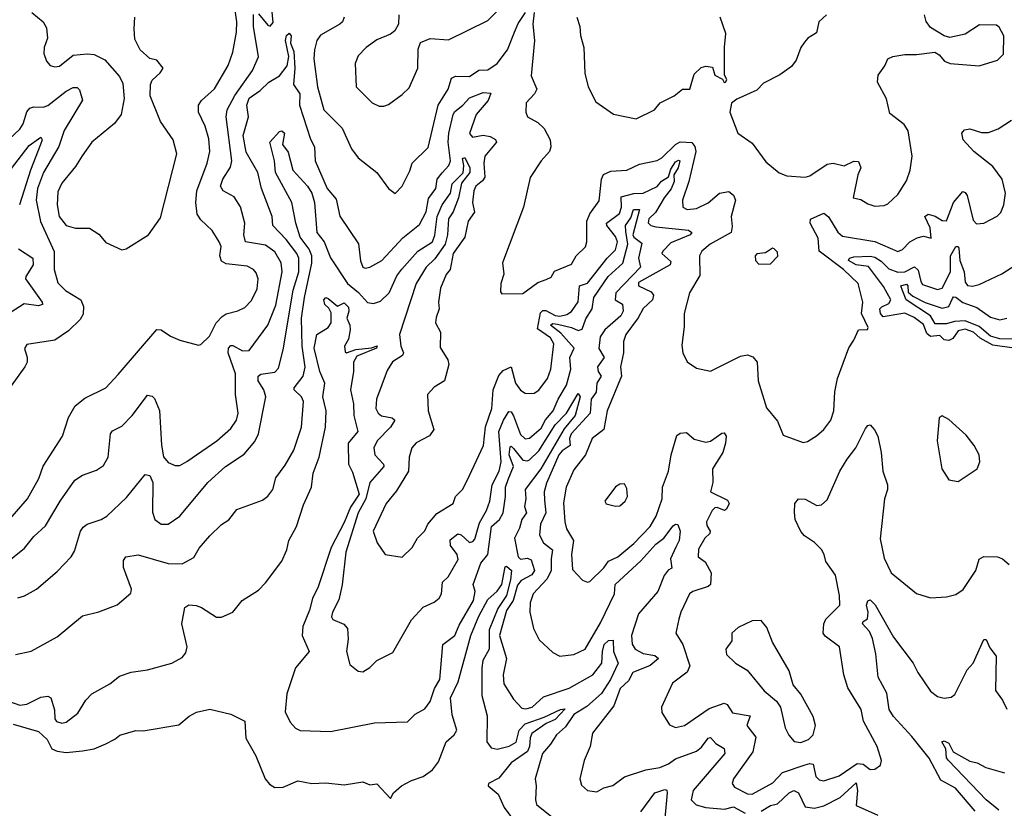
# Model space of a CAD drawing. Extents: x 1245515 to 1420776, y 606314 to 671314.
# Tile 265 of 385: x 1363864 to 1368114, y 635468 to 638875. Entities that reach past the tile are written whole.
import ezdxf

# ---------------------------------------------------------------- set-up
doc = ezdxf.new("R2010")
doc.units = 0

msp = doc.modelspace()

# ---------------------------------------------------------------- linework, layer by layer
at = {"layer": '0CON10XD'}
for points in [[(1363795, 636519.6), (1363885, 636591.5), (1363925, 636641.5), (1363975, 636688.9), (1364038.4, 636795), (1364102.2, 636885), (1364135, 636906.5), (1364195, 636928.9), (1364225, 636949.2), (1364245.5, 636985), (1364255.6, 637085), (1364265, 637098.1), (1364305, 637118.1), (1364349.5, 637165), (1364415, 637252), (1364435, 637248), (1364445, 637238.8), (1364467.1, 637187.1), (1364476, 637036), (1364485, 636986.2), (1364505, 636961.5), (1364535, 636948.9), (1364555, 636949.4), (1364585, 636966.5), (1364714.5, 637055), (1364775, 637108.5), (1364799.3, 637145), (1364806.8, 637175), (1364794.7, 637255), (1364795.9, 637345), (1364764.1, 637435), (1364764.4, 637455), (1364775, 637467.2), (1364783.4, 637466.6), (1364825, 637444.3), (1364854.7, 637445.3), (1364935, 637555.6), (1364968.7, 637641.3), (1364996.1, 637785), (1364992.8, 637825), (1364965, 637871.5), (1364925, 637900), (1364838.1, 637915), (1364831.6, 637945), (1364835.3, 637995), (1364816.9, 638066.9), (1364788.8, 638108.8), (1364742.5, 638135), (1364731.2, 638155), (1364740.4, 638185), (1364773, 638237), (1364779.1, 638265), (1364755.3, 638455), (1364758.6, 638485), (1364792.8, 638547.2), (1364868.2, 638655), (1364895.2, 638714.8), (1364872.5, 638845), (1364873.2, 638896.8)], [(1363801.8, 636695), (1363898.1, 636805), (1363946.7, 636893.2), (1363964.6, 636945.4), (1364048.9, 637075), (1364075, 637156.7), (1364103.8, 637206.2), (1364145, 637240), (1364235, 637284.5), (1364288.1, 637341.9), (1364455, 637536.7), (1364475, 637534.5), (1364515, 637507.5), (1364555, 637490.6), (1364635, 637468.8), (1364645, 637471.2), (1364683, 637507), (1364711.8, 637565), (1364738, 637592), (1364755, 637604.5), (1364805, 637616.5), (1364835, 637631.8), (1364865, 637661.5), (1364888.7, 637711.3), (1364893.1, 637755), (1364885, 637780.6), (1364873.5, 637795), (1364845, 637809.6), (1364755, 637820), (1364735, 637831.5), (1364728, 637855), (1364732.7, 637895), (1364725.4, 637915), (1364694.3, 637964.3), (1364645, 638009.5), (1364630, 638035), (1364623.5, 638085), (1364628.8, 638135), (1364673, 638255), (1364684.7, 638305), (1364680.3, 638360.3), (1364664.8, 638414.8), (1364635.8, 638475), (1364635.3, 638505), (1364648.8, 638525), (1364705, 638575.5), (1364763.9, 638676.1), (1364784.1, 638735), (1364799.9, 638820.1), (1364801.6, 638865), (1364793.8, 638916.2)], [(1363916.7, 638905), (1363965.6, 638865.6), (1363978.8, 638838.8), (1363984, 638795), (1363970, 638755), (1363968.3, 638728.3), (1363978.8, 638695), (1363995, 638676.2), (1364015, 638670.6), (1364035, 638674.5), (1364095, 638721.1), (1364155, 638727.3), (1364185, 638724), (1364231.3, 638701.3), (1364295, 638628.8), (1364309.3, 638599.3), (1364314.4, 638534.4), (1364301.4, 638465), (1364273.2, 638426.8), (1364175, 638346), (1364133.8, 638286.2), (1364105, 638240.6), (1364045, 638167.8), (1364028.5, 638131.5), (1364026.1, 638075), (1364034.4, 638025), (1364064.6, 637985), (1364105, 637973.4), (1364165, 637973.6), (1364205, 637948.1), (1364235, 637912.5), (1364305, 637880), (1364323.3, 637885), (1364420, 637945), (1364471.7, 638018.3), (1364541.9, 638295), (1364526.2, 638355), (1364471.2, 638435), (1364426.7, 638545), (1364428.8, 638595), (1364436.1, 638613.9), (1364470, 638645), (1364482.5, 638665), (1364455, 638700), (1364425, 638707.5), (1364384.4, 638744.4), (1364361.1, 638791.1), (1364358.2, 638835), (1364360, 638885)], [(1364895, 638900), (1364935, 638850.8), (1364945, 638847.3), (1364957.9, 638862.1), (1364952.3, 638922.3)], [(1365264.3, 638885), (1365256.9, 638865), (1365246.2, 638855), (1365161.8, 638808.2), (1365145.9, 638784.1), (1365135.9, 638744.1), (1365134, 638705), (1365149.3, 638585), (1365176.4, 638485), (1365255.7, 638405.7), (1365296.7, 638316.7), (1365325, 638278), (1365405.8, 638215), (1365455.7, 638145.7), (1365485, 638123.3), (1365515, 638156.2), (1365547.9, 638222.1), (1365557.8, 638255), (1365627.6, 638322.4), (1365670.8, 638505), (1365712.8, 638575), (1365728.3, 638621.7), (1365745, 638630.2), (1365805, 638628.8), (1365845, 638656.2), (1365885, 638658.2), (1365925, 638686), (1365969.5, 638745), (1365999.2, 638820.8), (1366015, 638857.5), (1366047.5, 638905)], [(1365500, 638895), (1365499.2, 638855), (1365483.2, 638826.8), (1365465, 638812.5), (1365405, 638787.1), (1365360, 638755), (1365325, 638718), (1365311.8, 638685), (1365316.7, 638585), (1365385.4, 638515.4), (1365415, 638501.1), (1365435, 638500.6), (1365455, 638508.6), (1365515, 638550.8), (1365545, 638580), (1365582.5, 638665), (1365583.2, 638746.8), (1365594.5, 638775.5), (1365635, 638793.1), (1365715, 638787.5), (1365885, 638871.5), (1365927.5, 638915)], [(1366084.2, 638905), (1366078.4, 638855), (1366085.3, 638785.3), (1366071.7, 638631.7), (1366096.7, 638575), (1366086.2, 638553.8), (1366050, 638515), (1366048.1, 638475), (1366055.8, 638455), (1366100.2, 638430.2), (1366127.1, 638405), (1366153.3, 638355), (1366156.4, 638325), (1366150, 638305), (1366114.3, 638265), (1366067.6, 638192.4), (1366038.5, 638065), (1365947.1, 637825), (1365953.8, 637775), (1365940, 637735), (1365938.8, 637698.8), (1365945, 637690), (1366035, 637691.2), (1366100, 637740), (1366137, 637753), (1366157.8, 637762.2), (1366172.2, 637787.8), (1366245, 637818.5), (1366265.7, 637854.3), (1366306.5, 637893.5), (1366311.8, 637915), (1366311.2, 638005), (1366324.2, 638035.8), (1366365, 638092), (1366374.7, 638185.3), (1366383.5, 638206.5), (1366415, 638220.8), (1366484.5, 638224.5), (1366539.8, 638250.2), (1366615, 638266.2), (1366635, 638278.5), (1366693.9, 638336.1), (1366715, 638347.1), (1366765, 638344.3), (1366777.4, 638327.4), (1366782.5, 638305), (1366751.9, 638175), (1366724.7, 638095), (1366726.7, 638065), (1366745, 638054.7), (1366785, 638059.7), (1366836.2, 638083.8), (1366885, 638125.3), (1366925, 638132.1), (1366945, 638116.9), (1366953.5, 638095), (1366935.3, 638025), (1366939.1, 637980.9), (1366934.6, 637955), (1366843.9, 637905), (1366808.9, 637875), (1366797.5, 637855), (1366799.7, 637770.3), (1366754.4, 637695), (1366732.5, 637605), (1366732.2, 637547.8), (1366721.2, 637468.8), (1366725.8, 637435), (1366745, 637396.7), (1366785, 637369.2), (1366845, 637355.8), (1366975, 637421.5), (1367005, 637427.5), (1367028.9, 637418.9), (1367046.9, 637395), (1367052.1, 637315), (1367087.7, 637197.7), (1367135, 637140), (1367160, 637080), (1367245, 637048), (1367265, 637052), (1367302.8, 637077.2), (1367335.4, 637104.6), (1367364.4, 637145), (1367377.7, 637185), (1367382.4, 637267.6), (1367394.5, 637325), (1367442.6, 637457.4), (1367465, 637490), (1367484.5, 637535.5), (1367523, 637537), (1367525.8, 637545), (1367498.1, 637605), (1367503.1, 637655), (1367483.1, 637735), (1367419.7, 637795), (1367314.5, 637874.5), (1367311.1, 637931.1), (1367275.7, 637995), (1367277.3, 638012.7), (1367335, 638038.6), (1367355, 638023.1), (1367395, 637956.5), (1367415, 637939.2), (1367555, 637916.4), (1367655, 637873.3), (1367675, 637881.8), (1367705.7, 637914.3), (1367737.1, 637932.9), (1367765, 637939.2), (1367798.7, 637931.3), (1367794.1, 637975), (1367770.8, 638025), (1367785, 638034.8), (1367815, 638026.6), (1367845, 638006.5), (1367864.7, 638005.3), (1367895, 638084.6), (1367935, 638132.7), (1367945, 638128.7), (1367952.9, 638115), (1367978.9, 638008.9), (1367993.3, 637993.3), (1368025, 637995.7), (1368083.6, 638026.4), (1368098.6, 638041.4), (1368111.5, 638075), (1368118.5, 638125), (1368105, 638185.8), (1368065, 638241.1), (1367982.7, 638305), (1367936.9, 638355), (1367930, 638385), (1367941.7, 638398.3), (1367965, 638403.3), (1368015, 638387.9), (1368045, 638386.9), (1368087.2, 638402.8), (1368145, 638440)], [(1367345.8, 638895), (1367313.3, 638865), (1367302.6, 638817.4), (1367265.6, 638795), (1367252, 638778), (1367235.9, 638754.1), (1367215, 638700), (1367195, 638672.9), (1367145, 638635.8), (1367075, 638601.1), (1367045, 638570.8), (1366959.3, 638530.7), (1366936.4, 638513.6), (1366928.8, 638475), (1366963.3, 638385), (1367025, 638341.4), (1367085, 638260), (1367142.7, 638212.7), (1367175, 638200), (1367255, 638194.4), (1367275, 638200), (1367349.1, 638250.9), (1367374.5, 638255.5), (1367422.6, 638242.6), (1367465, 638263.1), (1367485, 638261.8), (1367495.2, 638234.8), (1367481.2, 638205), (1367460.8, 638105), (1367495, 638098.6), (1367525, 638079.5), (1367555, 638069.4)], [(1367555, 638069.4), (1367595, 638072.5), (1367611.2, 638078.8), (1367655, 638120), (1367692, 638178), (1367708, 638225), (1367715.6, 638284.4), (1367699.4, 638395), (1367681.7, 638421.7), (1367619.8, 638469.8), (1367605, 638533.3), (1367567.1, 638605), (1367569.2, 638635), (1367598.8, 638675), (1367611.2, 638705), (1367632.5, 638715), (1367685, 638724.4), (1367735, 638724), (1367813.9, 638733.9), (1367832.7, 638722.7), (1367855.7, 638695.7), (1367880, 638685), (1368005, 638675.6), (1368085, 638699.2), (1368110.6, 638725), (1368112, 638805), (1368091.7, 638841.7), (1368080.3, 638850.3), (1368007.3, 638852.7), (1367945, 638811.4), (1367878.3, 638798.3), (1367855, 638804.2), (1367795, 638841.2), (1367777.3, 638867.3), (1367769.2, 638895)], [(1366268, 638885), (1366281.2, 638845), (1366284.1, 638805.9), (1366299.5, 638755), (1366303.9, 638643.9), (1366317.8, 638585), (1366350.5, 638520.5), (1366426.6, 638466.6), (1366525, 638446.7), (1366603.8, 638485), (1366628, 638515), (1366688.8, 638545), (1366725, 638573.8), (1366755.8, 638574.2), (1366775, 638640), (1366805, 638668.8), (1366826.1, 638673.9), (1366855, 638670), (1366863.8, 638635), (1366897, 638617), (1366905, 638603.3), (1366910, 638605), (1366916.2, 638615), (1366906.4, 638636.4), (1366906.1, 638756.1), (1366911.4, 638815), (1366888, 638885)], [(1363855, 636376.5), (1363885, 636385.6), (1363935.6, 636415), (1364025, 636491.1), (1364085.5, 636555), (1364100.8, 636579.2), (1364125.5, 636664.5), (1364137.4, 636682.6), (1364155, 636695.7), (1364215, 636715.5), (1364239.5, 636730.5), (1364325, 636810.9), (1364405, 636909.4), (1364425, 636905.5), (1364438.8, 636875), (1364436.8, 636746.8), (1364447.1, 636715), (1364475, 636695.6), (1364505, 636695.6), (1364555, 636730), (1364675.2, 636874.8), (1364752.1, 636945), (1364832, 636998), (1364878, 637052), (1364894.8, 637085.2), (1364926.9, 637245), (1364918.1, 637275), (1364893.5, 637315), (1364892.8, 637335), (1364905, 637342.9), (1364965, 637352.5), (1364981.1, 637368.9), (1365001.6, 637448.4), (1365044.2, 637705.8), (1365068.1, 637785), (1365068.8, 637845), (1365060.2, 637865), (1365014.4, 637924.4), (1364956.5, 637985), (1364954.2, 638025), (1364906.9, 638145), (1364891.8, 638215), (1364841.8, 638301.8), (1364828.2, 638375), (1364850.8, 638455), (1364844.5, 638505), (1364854.2, 638535), (1364901.5, 638568.5), (1364939.6, 638605), (1364985, 638631.8), (1365017.9, 638675), (1365025.4, 638715), (1365010.5, 638785), (1365015, 638806.5), (1365026.4, 638816.4), (1365036.2, 638805), (1365033, 638773), (1365047.1, 638737.1), (1365051.1, 638665), (1365045.6, 638595), (1365072.3, 638555), (1365072.2, 638505), (1365118.9, 638358.9), (1365136.7, 638325), (1365139.3, 638265), (1365191.5, 638145), (1365229.2, 638099.2), (1365246.2, 638026.2), (1365326.6, 637906.6), (1365335, 637832.5), (1365345, 637806), (1365355, 637801.1), (1365375, 637805.6), (1365426.9, 637835), (1365518, 637932), (1365589.5, 637990.5), (1365618.8, 638045), (1365628, 638102), (1365660.4, 638145), (1365666.1, 638185), (1365686.8, 638213.2)], [(1363794.4, 638335.6), (1363865, 638402.3), (1363878.9, 638425), (1363894.1, 638475.9), (1363907.5, 638492.5), (1363925, 638498.6), (1363965, 638496.3), (1363985, 638504.3), (1364065, 638566.5), (1364095, 638582.3), (1364111.2, 638581.2), (1364121.6, 638571.6), (1364135, 638527.5), (1364055, 638395.3), (1364032.7, 638327.3), (1363966, 638215), (1363941, 638145), (1363934.3, 638095), (1363953.2, 638003.2), (1364012.9, 637872.9), (1364013.2, 637795), (1364028.2, 637738.2), (1364061.9, 637705), (1364127.1, 637665), (1364139.7, 637635), (1364138, 637602), (1364125, 637579.4), (1364075, 637530.6), (1364015, 637490), (1363895, 637471.2), (1363884.2, 637454.2), (1363896, 637415), (1363895.7, 637395), (1363885.8, 637375), (1363827.6, 637292.4)], [(1365686.8, 638213.2), (1365715.7, 638245), (1365724, 638265), (1365713.4, 638345), (1365716.3, 638385), (1365735.5, 638465), (1365742.1, 638477.9), (1365777, 638505), (1365805, 638537.6), (1365865, 638560.7), (1365897.8, 638557.8), (1365886.2, 638525), (1365834.3, 638465), (1365805, 638382.5), (1365817.8, 638367.8), (1365865, 638375.9), (1365895, 638370.3), (1365917.4, 638357.4), (1365921.5, 638345), (1365871.4, 638285), (1365867, 638255), (1365871.6, 638195), (1365861.4, 638178.6), (1365832.3, 638155), (1365823.7, 638135), (1365817.7, 638085), (1365826.9, 638043.1), (1365799.6, 638005), (1365784.8, 637935.2), (1365734.8, 637865), (1365721.3, 637795), (1365705, 637774.3), (1365679.5, 637715), (1365671.1, 637655), (1365674.4, 637625), (1365661.5, 637588.5), (1365659.2, 637565), (1365680.4, 637525), (1365678.3, 637458.3), (1365711.4, 637405), (1365715.6, 637385), (1365698.1, 637315), (1365653, 637287), (1365624.4, 637255), (1365626.7, 637185), (1365650.9, 637105), (1365632.9, 637077.1), (1365575, 637047.1), (1365556.5, 637025), (1365545.4, 636985), (1365542.2, 636925), (1365489.9, 636840.1), (1365445.3, 636785), (1365389.4, 636665), (1365407.1, 636615), (1365442, 636565), (1365515, 636552.5), (1365558.1, 636595), (1365580.6, 636635), (1365612.7, 636667.3), (1365626.1, 636695), (1365665, 636741.9), (1365734.3, 636785), (1365744.6, 636815.4), (1365775, 636845.8), (1365795.3, 636884.7), (1365866, 637035), (1365874, 637116), (1365901.3, 637195), (1365907.1, 637275), (1365932.3, 637337.7), (1365951.2, 637358.8), (1365985, 637375.6), (1366003.2, 637305), (1366025, 637273.6), (1366045, 637261.5), (1366065, 637260), (1366085, 637261.9), (1366105, 637274.2), (1366142.1, 637325), (1366157.1, 637365), (1366168.8, 637475), (1366155, 637500.6), (1366099.4, 637539.4), (1366111.8, 637608.2), (1366122.2, 637617.8), (1366135, 637619), (1366175, 637597.1), (1366195, 637593.6), (1366225, 637601), (1366245, 637614.1), (1366275, 637655.8), (1366279.7, 637725), (1366315, 637735.8), (1366400.2, 637845), (1366435, 637880.4), (1366444.7, 637915.3), (1366435, 637938.4), (1366397.5, 637985), (1366397.3, 637995), (1366452.2, 638037.8), (1366461, 638065), (1366460.2, 638109.8), (1366515, 638123.5), (1366555, 638125.3), (1366615, 638153.8), (1366633.6, 638176.4), (1366664.1, 638195.9), (1366675, 638228.2), (1366695, 638260.4), (1366707.8, 638267.8), (1366713.3, 638265), (1366706.2, 638235), (1366687.7, 638205), (1366688.7, 638175), (1366675.9, 638144.1), (1366645, 638104.8), (1366608.4, 638041.6), (1366579.4, 638015), (1366576.7, 637996.7), (1366588.6, 637985), (1366609.3, 637979.3), (1366750, 637965), (1366765.6, 637955), (1366758.1, 637945), (1366675, 637910.7), (1366639.4, 637875), (1366635.7, 637865), (1366675, 637830), (1366671.4, 637815), (1366535, 637739.5), (1366535, 637724.6), (1366588.9, 637698.9), (1366600, 637685), (1366594.7, 637665), (1366555, 637626.8), (1366533.2, 637586.8), (1366480.9, 637515), (1366469.5, 637485), (1366469.4, 637435), (1366457.3, 637375), (1366460.8, 637335), (1366400.3, 637185), (1366385.2, 637104.8), (1366335.4, 637065), (1366306.1, 636995), (1366255, 636929.5), (1366222.2, 636855), (1366211.8, 636788.2), (1366217.5, 636705), (1366224.5, 636675), (1366254.3, 636625), (1366245.3, 636565), (1366249.8, 636499.8), (1366293.8, 636453.8), (1366315, 636444.3), (1366325, 636447.5), (1366385, 636506.2), (1366405.4, 636535), (1366445, 636554.2), (1366515, 636612.2), (1366585, 636685.4), (1366610.5, 636729.5), (1366636.9, 636805), (1366638.1, 636855), (1366664.7, 636925), (1366675.9, 636995), (1366700.9, 637079.1), (1366715, 637088.4), (1366742, 637092), (1366775, 637062.9), (1366825, 637049.5), (1366845, 637054.6), (1366895, 637088.6), (1366905, 637090), (1366913.1, 637075), (1366911.1, 637045), (1366898.2, 637005), (1366853.9, 636935), (1366856.1, 636875), (1366845.6, 636835), (1366918.7, 636798.6), (1366925.6, 636785), (1366915, 636760), (1366905.8, 636754.2), (1366875, 636766.9), (1366865, 636766.4), (1366853.2, 636755), (1366828.2, 636705), (1366829.8, 636689.8), (1366844.2, 636665), (1366842.5, 636655), (1366821.9, 636635), (1366793.2, 636586.8), (1366792.9, 636555), (1366822, 636532), (1366849.2, 636485), (1366845.5, 636435), (1366835, 636425.6), (1366770, 636405), (1366755.5, 636394.5), (1366716.9, 636315), (1366709.4, 636285), (1366695.6, 636225), (1366726, 636175), (1366757.1, 636082.9), (1366744.4, 636055.6), (1366682, 636008), (1366634.2, 635905), (1366635, 635882.5), (1366668.9, 635828.9), (1366695, 635816.7), (1366733.3, 635825), (1366840.4, 635899.6), (1366905, 635922.8), (1366916.9, 635916.9), (1366940.1, 635880.1), (1367017.1, 635867.1), (1367003, 635825), (1367041.3, 635775), (1367028.1, 635711.9), (1366944.5, 635595), (1366938.5, 635575), (1366948.7, 635558.7), (1367005, 635530), (1367025, 635529.6), (1367115, 635577.7), (1367156.8, 635623.2), (1367253.7, 635656.3), (1367275, 635662.2), (1367288.2, 635658.2), (1367300, 635605), (1367315, 635590.7), (1367335, 635586.5), (1367401.5, 635608.5), (1367478.9, 635661.1), (1367505, 635659), (1367535, 635635.7), (1367555, 635637.5), (1367578.8, 635655), (1367584.2, 635675), (1367564.6, 635734.6), (1367506.7, 635845), (1367495.6, 635895), (1367439.1, 635989.1), (1367421.1, 636045), (1367402, 636165), (1367340.8, 636210.9), (1367332.7, 636225), (1367334.5, 636265), (1367343.3, 636285), (1367403.5, 636345), (1367402.5, 636387.5), (1367385.3, 636475), (1367343.5, 636533.5), (1367336.9, 636565), (1367325, 636585.5), (1367295, 636616.5), (1367250.8, 636645), (1367235, 636664.2), (1367211.5, 636715), (1367207.6, 636747.6), (1367210, 636785), (1367225, 636804.2), (1367255, 636803.3), (1367305, 636775.6), (1367325, 636778.6), (1367349.4, 636800.6), (1367403.8, 636925), (1367435, 636976.9), (1367473.5, 637025), (1367515, 637108.8), (1367525, 637121.2), (1367535, 637123.8), (1367553.6, 637103.6), (1367567.5, 637075), (1367581.8, 637005), (1367588.9, 636925), (1367609.1, 636865), (1367610, 636845), (1367596.9, 636805), (1367578.6, 636631.4), (1367595, 636548.8), (1367625.7, 636485), (1367735, 636396), (1367795, 636377.5), (1367865, 636381.2), (1367905, 636391.2), (1367936.8, 636413.2), (1367991.5, 636495), (1368005, 636543.8), (1368025, 636555.6), (1368084.4, 636554.4), (1368105.5, 636545.5), (1368135, 636520.8)], [(1363845, 636133.1), (1363912.8, 636147.2), (1364025, 636209.4), (1364135, 636300), (1364205, 636316.2), (1364285, 636347.5), (1364343, 636397), (1364346, 636415), (1364312.1, 636507.9), (1364311.9, 636538.1), (1364321.2, 636555), (1364375, 636563.3), (1364505, 636525.3), (1364565.5, 636524.5), (1364615, 636552), (1364638.6, 636591.4), (1364684.6, 636645.4), (1364735, 636694.2), (1364766.6, 636713.4), (1364800.6, 636759.4), (1364911.1, 636798.9), (1364935, 636816), (1364955.7, 636845), (1364969.4, 636895), (1365010.2, 636949.8), (1365046.7, 637015), (1365080, 637115), (1365089.3, 637225), (1365080.8, 637245), (1365048.8, 637275), (1365048.2, 637285), (1365087.5, 637335), (1365095.9, 637374.1), (1365083.3, 637465), (1365080.3, 637585), (1365093.1, 637675), (1365125, 637823.1), (1365124.3, 637855), (1365113.7, 637883.7), (1365074.9, 637935), (1365055.8, 637995), (1365038.1, 638085), (1364967.9, 638215), (1364964.3, 638264.3), (1364943.3, 638345), (1364985, 638391.8), (1364995, 638394.4), (1365006.9, 638385), (1364997.5, 638335), (1365022.6, 638302.6), (1365043.1, 638225), (1365105.9, 638155.9), (1365125.2, 638125), (1365136.9, 638085), (1365146.2, 637955), (1365177.8, 637915), (1365205.2, 637845.2), (1365278.7, 637735), (1365325.9, 637695.9), (1365365, 637652.5), (1365391.5, 637648.5), (1365421.7, 637658.3), (1365458.3, 637695), (1365491.7, 637768.3), (1365512.7, 637797.3), (1365582.4, 637875), (1365645.6, 637915), (1365655.8, 637944.2), (1365666.1, 638025), (1365687.7, 638075), (1365723.1, 638125), (1365730.2, 638165), (1365777.5, 638212.5), (1365781.4, 638245), (1365774.6, 638275.4), (1365785, 638279.6), (1365806.7, 638235), (1365807, 638215), (1365771.1, 638168.9), (1365757.7, 638105), (1365734.8, 638045), (1365714.6, 638015), (1365710.6, 637945), (1365700.5, 637905), (1365655, 637841.7), (1365618, 637805), (1365574.6, 637735.4), (1365503.8, 637515), (1365509.3, 637465), (1365520.8, 637435), (1365516, 637424), (1365473.3, 637396.8), (1365450.4, 637359.6), (1365404.1, 637235), (1365401.1, 637195), (1365410.9, 637175), (1365425, 637163.9), (1365471.2, 637155), (1365483.3, 637145), (1365464.3, 637115), (1365406.1, 637055), (1365392.9, 637025), (1365396.7, 636995), (1365433.5, 636955), (1365435.9, 636945), (1365374.7, 636875), (1365357.4, 636805), (1365324.6, 636745), (1365271.5, 636575), (1365256.2, 636433.8), (1365241.8, 636368.2), (1365213.5, 636315), (1365210, 636295), (1365215, 636284.2), (1365263.2, 636263.2), (1365278.6, 636245), (1365281.7, 636198.3), (1365274.3, 636145), (1365289.3, 636089.3), (1365325, 636060), (1365345, 636058), (1365375, 636076.2), (1365405, 636105.8), (1365475, 636141.4), (1365555, 636282.5), (1365605, 636336.9), (1365652.2, 636357.8), (1365673.8, 636376.2), (1365684.4, 636395), (1365689.2, 636445), (1365712.7, 636467.3), (1365756.6, 636543.4), (1365752.4, 636565), (1365723.2, 636603.2), (1365721.9, 636628.1), (1365755, 636653.8), (1365768.9, 636648.9), (1365805, 636616.6), (1365819.6, 636620.4), (1365829, 636631), (1365849.1, 636700.9), (1365878.9, 636755), (1365892.8, 636795), (1365902.6, 636865), (1365934, 636925), (1365941.6, 636965), (1365932.2, 637095), (1365952.1, 637145), (1365975, 637182.5), (1365985, 637180), (1365995, 637162.7), (1366025, 637082.3), (1366045, 637064.6), (1366065, 637067.2), (1366115, 637109.4), (1366133.3, 637146.7), (1366166.2, 637185), (1366187.5, 637235), (1366223.9, 637296.1), (1366243.4, 637365), (1366238.1, 637415), (1366256.5, 637455), (1366200.3, 637520.3), (1366154.5, 637555.5), (1366165, 637561.6), (1366185, 637559.4), (1366245.4, 637545.4), (1366275, 637531.3), (1366291.6, 637538.4), (1366307.3, 637582.7), (1366334.4, 637625), (1366341.5, 637675), (1366403.7, 637765), (1366466.8, 637823.2), (1366488.1, 637905), (1366479.6, 637959.6)], [(1363795, 638187.9), (1363905, 638330.5), (1363955, 638366.5), (1363960.9, 638355), (1363953.5, 638335), (1363910.2, 638225), (1363863.2, 638075)], [(1366479.6, 637959.6), (1366478.4, 637985), (1366501.4, 638018.6), (1366513, 638055), (1366538.9, 638055), (1366510.3, 637945), (1366514.7, 637934.7), (1366549.7, 637909.7), (1366535.1, 637845), (1366543, 637805), (1366437.3, 637695), (1366434.5, 637664.5), (1366466.2, 637646.2), (1366469.1, 637615), (1366458.5, 637595), (1366389.7, 637535), (1366368.8, 637505), (1366364.3, 637454.3), (1366386.4, 637415), (1366358, 637375), (1366361.4, 637355), (1366374.4, 637335), (1366355, 637304.5), (1366351.9, 637265), (1366329.9, 637235), (1366325.9, 637175), (1366244.9, 637085), (1366237.7, 637065), (1366239.5, 637035), (1366205, 637011.7), (1366191.3, 636995), (1366137.5, 636872.5), (1366128.3, 636835), (1366129.6, 636799.6), (1366135.5, 636744.5), (1366112.2, 636695), (1366107.7, 636647.7), (1366124.7, 636615), (1366164.1, 636585), (1366157.2, 636545), (1366158.3, 636495), (1366141.1, 636458.9), (1366080.8, 636395), (1366067.1, 636355), (1366066.2, 636315), (1366081.5, 636245), (1366106.4, 636196.4), (1366165, 636140.8), (1366195, 636125.8), (1366255, 636132.2), (1366305.2, 636154.8), (1366370.4, 636269.6), (1366431.9, 636395), (1366434.8, 636435.2), (1366545, 636537.1), (1366610.4, 636609.6), (1366643.6, 636635), (1366685, 636688.9), (1366695, 636695.8), (1366705, 636694), (1366714.7, 636664.7), (1366710.8, 636625), (1366696.5, 636596.5), (1366672.8, 636545), (1366679.4, 636505), (1366663.5, 636496.5), (1366645, 636474.1), (1366618.6, 636405), (1366535, 636308.2), (1366505.2, 636215), (1366507.6, 636177.6), (1366520, 636155), (1366555, 636136.5), (1366605, 636127.6), (1366621.4, 636115), (1366585, 636084.8), (1366510.8, 636055), (1366491.9, 636018.1), (1366455.3, 635985), (1366429, 635911), (1366336.8, 635793.2), (1366326.2, 635735), (1366300, 635675), (1366281.8, 635595), (1366288.5, 635568.5), (1366314.3, 635545), (1366355, 635539.2), (1366385, 635555.8), (1366423.9, 635566.1), (1366475, 635604.4), (1366565.9, 635634.1), (1366626.3, 635643.7), (1366665, 635660.8), (1366695, 635682.4), (1366785.2, 635714.8), (1366807.2, 635732.8), (1366835, 635771.5), (1366845, 635774.3), (1366868.3, 635748.2), (1366905, 635725.8), (1366906.9, 635705), (1366770.8, 635545), (1366762.7, 635505), (1366783.3, 635483.2), (1366825, 635471.2), (1366906.2, 635463.8), (1366945, 635473.8), (1366995, 635446.3)], [(1363858.2, 637885), (1363921, 637845), (1363922, 637815), (1363889.5, 637765), (1363889.2, 637755), (1363960.7, 637655), (1363962.5, 637645), (1363945, 637638.7), (1363883.5, 637646.5), (1363791.3, 637588.7)], [(1367055, 637818.8), (1367105, 637820), (1367136.4, 637853.6), (1367135, 637870), (1367120, 637885), (1367113, 637887), (1367082.5, 637867.5), (1367045, 637863.3), (1367038.8, 637855), (1367040, 637835), (1367055, 637818.8)], [(1368156, 637455), (1368065, 637468.6), (1368009.2, 637499.2), (1367981, 637525), (1367945, 637537.7), (1367915, 637531.1), (1367892, 637498), (1367875, 637488.3), (1367855, 637491.8), (1367835, 637511), (1367795, 637505.8), (1367779.1, 637519.1), (1367765, 637557.4), (1367725, 637588.3), (1367685, 637607.3), (1367590.9, 637590.9), (1367578.8, 637605), (1367577.3, 637625), (1367585.1, 637634.9), (1367615, 637648.3), (1367624.2, 637665), (1367591.9, 637721.9), (1367528.3, 637808.3), (1367475, 637816), (1367441.2, 637835), (1367445.5, 637845), (1367465, 637849.7), (1367535, 637853.2), (1367555, 637848.6), (1367582, 637832), (1367615, 637799), (1367655, 637783.4), (1367685, 637785.7), (1367726.7, 637806.7), (1367742.1, 637792.1), (1367753, 637743), (1367761.3, 637731.3), (1367825, 637709.8), (1367845, 637715.3), (1367882.3, 637785), (1367881.8, 637855), (1367905, 637894.6), (1367915, 637894.4), (1367917.4, 637887.4), (1367922.6, 637835), (1367941, 637785), (1367945, 637740.8), (1367955, 637726.2), (1367976.3, 637723.7), (1368005, 637730.4), (1368102.8, 637777.2), (1368239.4, 637865)], [(1368205, 637494), (1368095, 637496.5), (1368055, 637508.1), (1368005, 637549.9), (1367945, 637574.3), (1367898.7, 637571.3), (1367865, 637561.2), (1367815, 637560.3), (1367795.5, 637595.5), (1367690.5, 637665), (1367674.1, 637705), (1367667.6, 637725), (1367692.1, 637732.1), (1367697.9, 637725), (1367698.3, 637698.3), (1367719.6, 637679.6), (1367772.7, 637652.7), (1367845, 637628.1), (1367874.1, 637635.9), (1367889.6, 637670.4), (1367895, 637677.1), (1367905, 637676.7), (1367935, 637652.7), (1367995, 637631.9), (1368055, 637590.1), (1368095, 637578.6), (1368124.4, 637585)], [(1363815, 635930.5), (1363865, 635913.5), (1363895, 635917.5), (1363955, 635947.7), (1363985, 635952.9), (1363997.8, 635945), (1364013.3, 635893.3), (1364015.2, 635855.2), (1364022.7, 635842.7), (1364045, 635835.3), (1364065, 635840.3), (1364115, 635878.8), (1364148.8, 635935), (1364175, 635962.5), (1364252.5, 636005), (1364295, 636038.1), (1364345, 636055.7), (1364415, 636066), (1364520, 636095), (1364565, 636118.8), (1364580.3, 636139.7), (1364586.9, 636165), (1364563.3, 636265), (1364576.2, 636335), (1364593.4, 636346.6), (1364625, 636344.5), (1364649.2, 636335), (1364713, 636293), (1364735, 636293.1), (1364784, 636315), (1364824.7, 636365.2), (1364895, 636410.9), (1364925, 636441.3), (1364995.2, 636535), (1365016.7, 636585), (1365026, 636625), (1365058.9, 636685), (1365089.3, 636779.3), (1365123.2, 636855), (1365130.6, 636915), (1365156.4, 636985), (1365184.1, 637115), (1365186.7, 637185), (1365171.8, 637245), (1365180.3, 637305), (1365159.4, 637355), (1365134.9, 637455.1), (1365146, 637515), (1365195.3, 637544.7), (1365208.9, 637565), (1365207.7, 637607.7), (1365198.5, 637628.5), (1365181.5, 637645), (1365177.1, 637665), (1365185, 637674.2), (1365195, 637670.5), (1365235, 637637.1), (1365265, 637651.2), (1365283.2, 637633.2), (1365284.4, 637615), (1365275.6, 637585), (1365288.5, 637555), (1365290, 637535), (1365283.4, 637495), (1365265.2, 637465), (1365269.2, 637439.2), (1365275, 637436), (1365315, 637450.6), (1365382.4, 637457.6), (1365406.3, 637466.3), (1365403.8, 637455), (1365318.9, 637421.1), (1365305.3, 637395), (1365304.1, 637355), (1365291.3, 637275), (1365305.2, 637215), (1365306.1, 637165), (1365322.7, 637095), (1365282.3, 637045), (1365282.9, 636955), (1365300.3, 636920.3), (1365329, 636825), (1365291.7, 636768.4), (1365265, 636702.2), (1365207.6, 636595), (1365152.2, 636425), (1365127.6, 636375), (1365115, 636324.4), (1365086.6, 636253.4), (1365083.3, 636215), (1365113.6, 636145), (1365053.8, 636075), (1365017.2, 635962.8), (1365010, 635885), (1365030.7, 635840.7), (1365054.1, 635814.1), (1365075, 635804.5), (1365205, 635799.2), (1365395, 635836.6), (1365537.9, 635842.1), (1365571.2, 635875), (1365612.7, 635897.3), (1365635, 635928.8), (1365654.2, 635985.8), (1365677.9, 636025), (1365690, 636175), (1365741.9, 636215), (1365760.7, 636259.3), (1365822, 636365), (1365829.8, 636405), (1365820.6, 636435), (1365853.6, 636526.4), (1365884.5, 636565), (1365900.8, 636685), (1365934.7, 636715.3), (1365950.1, 636745), (1365961.4, 636815), (1365961.3, 636855), (1365972.3, 636887.7), (1365995.4, 636945), (1365976.4, 636995), (1365981.2, 637028.8), (1365985, 637032.3), (1365995, 637022.9), (1366035, 636972.4), (1366055, 636968.6), (1366065, 636973.5), (1366105, 637012.7), (1366175, 637124.4), (1366224.2, 637175), (1366275, 637260), (1366283.2, 637245), (1366261, 637165), (1366213.5, 637106.5), (1366112.6, 636935), (1366045.5, 636845), (1366048.8, 636805), (1366042.3, 636772.3), (1366051.4, 636745), (1366031.1, 636715), (1366021.6, 636678.4), (1366000.2, 636635), (1366015, 636554.4), (1366025, 636543.5), (1366055, 636548.7), (1366071.7, 636541.7), (1366085.6, 636495), (1366074.1, 636475.9), (1366027.7, 636452.3), (1366012.3, 636432.3), (1365994.4, 636365.6), (1365965, 636322), (1365934.5, 636215), (1365964.7, 636115.3), (1365951.1, 636045), (1365953.3, 636005), (1365995, 635939.2), (1366030.8, 635900.8), (1366048.2, 635898.2), (1366075.5, 635905), (1366125, 635949.3), (1366235, 635986.7), (1366337.8, 636045), (1366376.5, 636095), (1366379, 636145), (1366387.3, 636175), (1366405, 636192.9), (1366425.5, 636195), (1366426.7, 636145), (1366447.8, 636095), (1366414.6, 636025), (1366375, 635964.3), (1366311.7, 635908.3), (1366255, 635872.8), (1366220.1, 635819.9), (1366180.8, 635785), (1366155.6, 635744.4), (1366120.5, 635705), (1366089.3, 635595), (1366093.8, 635565), (1366089.6, 635505), (1366094.5, 635485), (1366175, 635420)], [(1367915, 636880), (1367996.7, 636935), (1368008.8, 636965), (1368005.7, 636995), (1367984.4, 637035), (1367949.7, 637079.7), (1367875, 637147.1), (1367845, 637163.3), (1367833.3, 637155), (1367824.2, 637055), (1367844, 636935), (1367875, 636887.5), (1367915, 636880)], [(1366435, 636772.5), (1366455, 636774.2), (1366477.1, 636795), (1366486.7, 636815), (1366485, 636850), (1366475, 636870), (1366455, 636868.8), (1366435, 636856), (1366390, 636795), (1366395, 636783.3), (1366435, 636772.5)], [(1363835, 635831.6), (1363945, 635799.4), (1363982.7, 635765), (1364002.9, 635725), (1364025, 635714.5), (1364065, 635708.5), (1364135, 635716.2), (1364185, 635725.6), (1364235, 635745.8), (1364275, 635766), (1364295.8, 635784.2), (1364365, 635804.2), (1364397.3, 635802.7), (1364551.1, 635828.9), (1364594.7, 635865.3), (1364627.4, 635882.6), (1364685, 635896.5), (1364775, 635874.7), (1364836, 635845), (1364840.5, 635770.5), (1364883.3, 635695), (1364924, 635595), (1364942.4, 635572.4), (1364965, 635557.5), (1365001.2, 635558.8), (1365065, 635586.7), (1365124.6, 635574.6), (1365185, 635577.8), (1365265, 635570), (1365345, 635582), (1365375, 635568.8), (1365405, 635573.3), (1365465, 635510), (1365476.7, 635535), (1365512, 635565), (1365555, 635588.5), (1365605, 635605.6), (1365645, 635634), (1365670.9, 635669.1), (1365705, 635755.5), (1365739.7, 635785), (1365750.5, 635805), (1365731.1, 635871.1), (1365723.3, 635945), (1365756.2, 636015), (1365811.2, 636215), (1365845, 636297.9), (1365885, 636370.5), (1365924.7, 636405.3), (1365945.3, 636434.7), (1365959.2, 636510.8), (1365965, 636514.3), (1365986.5, 636495), (1365982, 636455), (1365965, 636387.9), (1365928.3, 636331.7), (1365890.4, 636239.6), (1365889.8, 636155), (1365863.6, 636106.4), (1365858.1, 636075), (1365859.2, 635955), (1365882.2, 635867.8)], [(1367988, 635455), (1367903.2, 635555), (1367839.5, 635589.5), (1367788.9, 635685), (1367715, 635778.8), (1367635.2, 635865.2), (1367617.1, 635895), (1367606.9, 635965), (1367570, 636035), (1367559.7, 636135), (1367545, 636201.4), (1367531.9, 636231.9), (1367501.4, 636265), (1367504.2, 636275), (1367523.9, 636286.1), (1367525.8, 636315.8), (1367519, 636345), (1367525, 636364.4), (1367535, 636368.8), (1367556.6, 636346.6), (1367635, 636206.9), (1367720.4, 636095), (1367740, 636055), (1367795, 635974.4), (1367825, 635951.1), (1367855, 635943.1), (1367885, 635947.5), (1367899.8, 635960.2), (1367954.3, 636065.7), (1367979.5, 636095), (1368025, 636196.7), (1368035, 636196.7), (1368051.4, 636161.4), (1368078.2, 636125), (1368076.2, 635976.2), (1368106.4, 635935), (1368125, 635896.2)], [(1367235, 635752.9), (1367268, 635765), (1367288.6, 635785), (1367299.4, 635825), (1367289.4, 635865), (1367235, 635961.2), (1367201.8, 636001.8), (1367185, 636061.2), (1367112.9, 636185), (1367088.7, 636248.7), (1367065, 636278.8), (1367025, 636278), (1366965, 636249.2), (1366938, 636225), (1366938.3, 636191.7), (1366912, 636155), (1366915, 636132.5), (1366953.8, 636095), (1367004.4, 636064.4), (1367078, 635975), (1367130.5, 635930.5), (1367148, 635905), (1367168.6, 635815), (1367184.5, 635784.5), (1367206.7, 635756.7), (1367235, 635752.9)], [(1365882.2, 635867.8), (1365880.3, 635755), (1365899, 635729), (1365925, 635723), (1365976.5, 635736.5), (1366006.5, 635753.5), (1366019.9, 635805), (1366045, 635833.6), (1366127.9, 635862.1), (1366198, 635895), (1366218.1, 635898.1), (1366175, 635851.3), (1366136.3, 635833.7), (1366075, 635790.7), (1366067.1, 635772.9), (1366064.7, 635735), (1366055, 635714), (1365985.2, 635665), (1365932.5, 635597.5), (1365886.7, 635575), (1365886.2, 635565), (1365929.2, 635529.1), (1365955, 635471.9), (1366003.4, 635405)], [(1368089.8, 635459.8), (1368035.2, 635505), (1367872.8, 635675), (1367864.7, 635685.3), (1367861.1, 635725), (1367844.5, 635755.5), (1367855, 635758.9), (1367875, 635748.9), (1367892.6, 635712.6), (1367965, 635671.9), (1367996.7, 635665), (1368033.9, 635643.9), (1368115, 635620.5)], [(1366545, 635452.5), (1366605, 635534.7), (1366649.1, 635549.1), (1366656.5, 635546.5), (1366657.9, 635535), (1366648.7, 635425)], [(1367063.8, 635455), (1367105, 635480), (1367135, 635486.8), (1367185, 635535.4), (1367205, 635544.6), (1367225.4, 635535), (1367253.8, 635473.8), (1367295, 635468.1), (1367335, 635479.3), (1367404.7, 635515), (1367475, 635577.5), (1367480.1, 635545), (1367475, 635479.5), (1367567.7, 635437.7)]]:
    msp.add_lwpolyline(points, dxfattribs=at)

doc.saveas('drawing.dxf')
